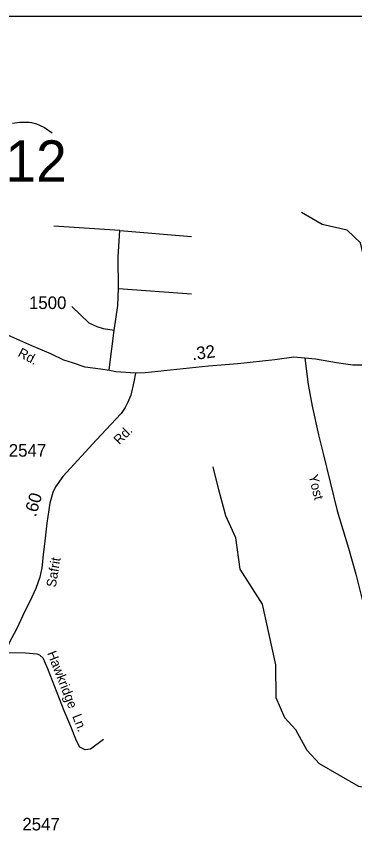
# Model space of a CAD drawing. Extents: x 1473865 to 1648260, y 639067 to 773536.
# Drawn here: x 1548082 to 1551434, y 670462 to 678674 of the extents above; entities that cross this region are included whole.
import ezdxf

# ---------------------------------------------------------------- set-up
doc = ezdxf.new("R2010")
doc.units = 0
for name, color, linetype in [('Exist Hydrographic Creek Single Shore', 7, 'Continuous'), ('Exist Hydrographic Misc Water Feature', 7, 'Continuous'), ('Exist Road Non-System Type 51', 7, 'Continuous'), ('Exist Road Non-System Type 51 Label', 7, 'Continuous'), ('Exist Road Primary Interstate Structure Cantilever Sign Number Label', 7, 'Continuous'), ('Exist Road Secondary Mileage Hundredths English Label', 7, 'Continuous'), ('Exist Road Secondary Type 51 Attributed', 7, 'Continuous'), ('Exist Road Secondary Type 51 Label', 7, 'Continuous'), ('Exist Road Secondary Type 51 Number Label', 7, 'Continuous'), ('Map Preparation Inset Cut Line', 7, 'Continuous')]:
    doc.layers.add(name, color=color, linetype=linetype)

msp = doc.modelspace()

# ---------------------------------------------------------------- linework, layer by layer
at = {"layer": 'Exist Hydrographic Creek Single Shore'}
for points in [[(1554123, 672807.5), (1553935.4, 673165.7), (1553726.4, 673443.2), (1553556.4, 673481.9), (1553324.4, 673509.6), (1553241.4, 673554), (1553135.4, 673697.3), (1553079.4, 673829.7), (1552890.4, 674027.2), (1552768.5, 674236.4), (1552555.4, 674457.4), (1552482.4, 674583.5), (1552154.5, 674944.7), (1551831.4, 675584.7), (1551686.1, 675837.9), (1551655.2, 675963.3), (1551592.1, 676013.9), (1551494.5, 676431.8), (1551362.4, 676559.2), (1551113.4, 676613.5), (1550907.4, 676732.5)], [(1554085.4, 670323.4), (1553575.4, 670412.5), (1553333.4, 670417.4), (1552836.4, 670601.4), (1552488.4, 670762.6), (1552214.3, 670833.8), (1551949.4, 670957.3), (1551476.4, 671045.7), (1551087.4, 671270.2), (1550964.3, 671403.9), (1550851.4, 671606.5), (1550744.4, 671726.8), (1550656.3, 671925.5), (1550653.4, 672250.5), (1550520.4, 672853.9), (1550301.4, 673199.7), (1550256.4, 673509.2), (1550159.4, 673727.7), (1550088.4, 673985.2), (1550033.4, 674212.8)]]:
    msp.add_lwpolyline(points, dxfattribs=at)
at = {"layer": 'Exist Hydrographic Misc Water Feature'}
msp.add_lwpolyline([(1548041.9, 677618.3), (1548110, 677626.8), (1548148.2, 677628.5), (1548206, 677627.4), (1548230.1, 677623.6), (1548277.8, 677610.3), (1548309.6, 677598.2), (1548357.3, 677573.4), (1548436.5, 677521.8)], dxfattribs=at)
at = {"layer": 'Exist Road Non-System Type 51'}
for points in [[(1549104.9, 676556.1), (1548450, 676596)], [(1549092.9, 675980.6), (1549088.9, 676292.3), (1549104.9, 676556.1)], [(1549104.9, 676556.1), (1549815.7, 676496.1)], [(1549049, 675565), (1549084.9, 675812.8), (1549092.9, 675980.6)], [(1549092.9, 675980.6), (1549815.7, 675928.7)], [(1549049, 675565), (1548945.2, 675581), (1548881.3, 675601), (1548801.4, 675637), (1548629.7, 675800.8)], [(1549001.1, 675173.4), (1549049, 675565)], [(1548943.8, 671513.1), (1548816, 671417.4), (1548761.8, 671408.5), (1548710.3, 671435.4), (1548675.6, 671498.1), (1548620.2, 671639.1), (1548555.1, 671794.3), (1548390.9, 672213.4), (1548345, 672318.2), (1548313.5, 672346.8), (1548285.7, 672357.2), (1548169.9, 672367.5), (1547970.8, 672371.4)]]:
    msp.add_lwpolyline(points, dxfattribs=at)
at = {"layer": 'Exist Road Secondary Type 51 Attributed'}
for points in [[(1549262.2, 675140.3), (1549067.8, 675153.8), (1549003.6, 675169.1), (1548915.5, 675180.6), (1548760.8, 675201.6), (1548637.9, 675243.4), (1548550.3, 675270.7), (1548421.2, 675332.4), (1548234.7, 675411.2), (1548026.4, 675503), (1547871.3, 675570), (1547383.3, 675786.9), (1547148, 675893.9), (1546755.4, 676026.3), (1546451.1, 676109.6), (1546281.3, 676162), (1546078.9, 676215.1), (1545922.1, 676260.9), (1545752, 676316.3), (1545537.2, 676388.6)], [(1554864.9, 675146.9), (1554721.3, 675176.2), (1554541.3, 675203.9), (1554299.3, 675253.9), (1554167.3, 675273.5), (1554091.6, 675278.4), (1554025.6, 675288.1), (1553801.9, 675312.2), (1553620.4, 675341.7), (1553397.6, 675368.9), (1553167.9, 675398), (1552888.7, 675435.5), (1552595.2, 675467), (1552505.1, 675454.6), (1552376.5, 675427), (1552193.7, 675382.5), (1551968.8, 675332.8), (1551799.9, 675284), (1551516.7, 675219.4), (1551416.9, 675221.3), (1551257.2, 675242.3), (1551045.8, 675278.4), (1550940.2, 675288.3)], [(1550940.2, 675288.3), (1550832.3, 675298.3), (1550644, 675273.9), (1550277.2, 675234.8), (1549985.5, 675210.7), (1549356.9, 675146), (1549262.2, 675140.3)], [(1550940.2, 675288.3), (1550975.2, 675029.7), (1551015.3, 674814.9), (1551076, 674530), (1551123.4, 674346.4), (1551261.9, 673777.8), (1551375.7, 673405.7), (1551449, 673150.3), (1551515.1, 672884.1), (1551550.9, 672773.3), (1551660.5, 672531.4), (1551765.7, 672379.4), (1551836.1, 672300.2), (1551893.1, 672247), (1551977.9, 672179.4), (1552090.4, 672099.3), (1552519.2, 671833.4), (1552789.5, 671669.1), (1553167.9, 671447.1), (1553463.3, 671258.5), (1553587.7, 671185), (1553756.9, 671087.2)], [(1549262.2, 675140.3), (1549245.7, 675053.8), (1549216.1, 674924.5), (1549186.4, 674852.9), (1549157.6, 674800.1), (1549120.5, 674742.5), (1549066.2, 674685.7), (1548873.5, 674479.8), (1548539.1, 674116.6), (1548468.3, 674014.5), (1548441.1, 673957.6), (1548410.6, 673854.7), (1548383.4, 673653.7), (1548367, 673507.1), (1548346.4, 673340), (1548333.2, 673211.5), (1548313.4, 673120.9), (1548272.3, 673007.2), (1548231.9, 672921.6), (1548143, 672740.4), (1548082.8, 672612.7), (1548009.5, 672469.4), (1547970.8, 672371.4)]]:
    msp.add_lwpolyline(points, dxfattribs=at)
at = {"layer": 'Map Preparation Inset Cut Line'}
for points in [[(1530807.2, 678673.7), (1530807.2, 722115.9), (1605695.7, 722115.9), (1605695.7, 695030), (1593323.3, 695030), (1593323.3, 678673.7), (1530807.2, 678673.7)], [(1544130.8, 639067.3), (1606587.1, 639067.3), (1606587.1, 678673.7), (1544130.8, 678673.7), (1544130.8, 639067.3)]]:
    msp.add_lwpolyline(points, dxfattribs=at)

# ---------------------------------------------------------------- texts
at = {"layer": 'Exist Road Non-System Type 51 Label'}
for s, rotation, p in [('Hawkridge', 291.39631, (1548383.2, 672367.9)), ('Ln.', 291.44514, (1548632.3, 671742.8))]:
    msp.add_text(s, height=95, rotation=rotation, dxfattribs=at).set_placement(p)
at = {"layer": 'Exist Road Primary Interstate Structure Cantilever Sign Number Label'}
msp.add_text('L412', height=410.1, dxfattribs=at).set_placement((1547360.2, 677037.3))
at = {"layer": 'Exist Road Secondary Mileage Hundredths English Label'}
for s, rotation, p in [('.32', 7.18853, (1549827.8, 675269.5)), ('.60', 73.81873, (1548272.4, 673710.6))]:
    msp.add_text(s, height=125, rotation=rotation, dxfattribs=at).set_placement(p)
at = {"layer": 'Exist Road Secondary Type 51 Label'}
for s, rotation, p in [('Rd.', 331.76212, (1548086.7, 675313.5)), ('Rd.', 45.31101, (1549101.3, 674426.2)), ('Yost', 283.83762, (1550977.3, 674124.9)), ('Safrit', 80.54194, (1548469.9, 673014.4))]:
    msp.add_text(s, height=95, rotation=rotation, dxfattribs=at).set_placement(p)
at = {"layer": 'Exist Road Secondary Type 51 Number Label'}
for s, p in [('1500', (1548204.4, 675776.5)), ('2547', (1548004.4, 674313.8)), ('2547', (1548139, 670610.6))]:
    msp.add_text(s, height=125, dxfattribs=at).set_placement(p)

doc.saveas('drawing.dxf')
